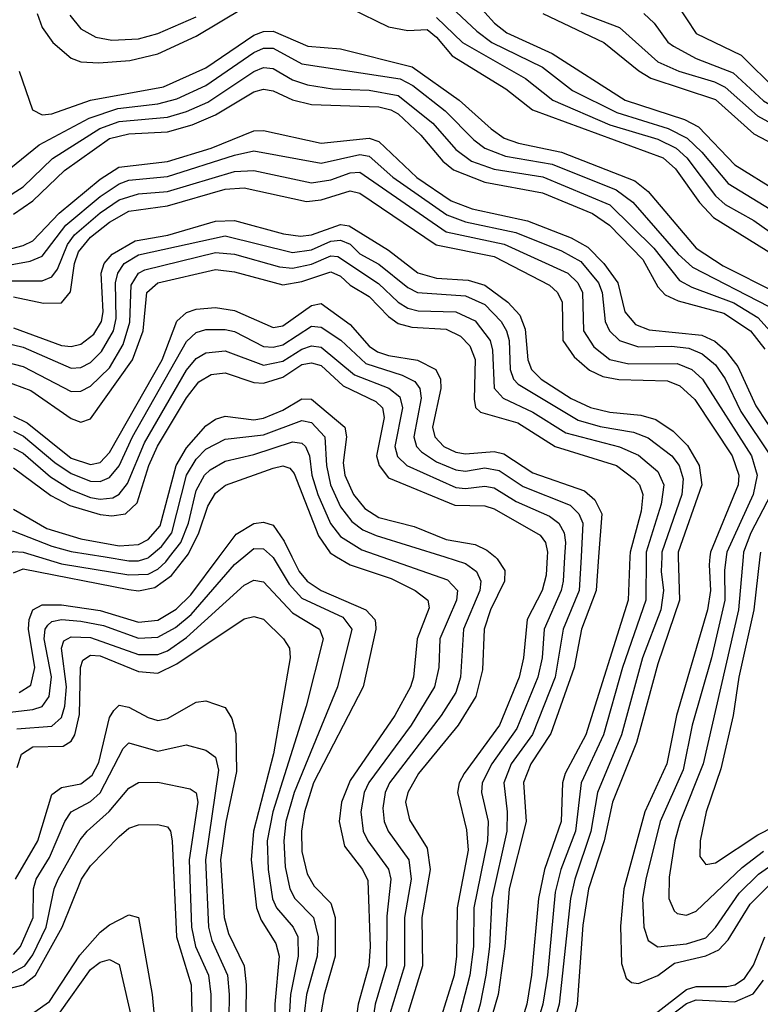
# Model space of a CAD drawing. Header units: inches. Extents: x 501365 to 657855, y 482276 to 547543.
# Tile 474 of 656: x 573023 to 574563, y 529070 to 531117. Entities that reach past the tile are written whole.
import ezdxf

# ---------------------------------------------------------------- set-up
doc = ezdxf.new("R2010")
doc.units = ezdxf.units.IN
doc.header["$MEASUREMENT"] = 0
doc.layers.add('A5572', color=7, linetype='Continuous')
doc.layers.add('A5573', color=7, linetype='Continuous')

msp = doc.modelspace()

# ---------------------------------------------------------------- linework, layer by layer
at = {"layer": 'A5572', "color": 5}
for points, elevation in [([(572984.9, 529675.1), (573050, 529682.5), (573070, 529688.9), (573084.3, 529710), (573089, 529750.9), (573073.6, 529830), (573075.8, 529850), (573081.7, 529858.3), (573090, 529865.6), (573110, 529869.7), (573150, 529866.3), (573197.2, 529857.2), (573270, 529830.9), (573310, 529833.2), (573346.7, 529853.3), (573379.7, 529880.3), (573470, 529984.2), (573489, 530000)], 3360), ([(573010, 529967.2), (573030, 529975.1), (573250, 529932.5), (573270.3, 529929.7), (573303.8, 529936.2), (573338.5, 529961.5), (573368.8, 530000)], 3420), ([(573021.9, 529718.1), (573046.4, 529733.6), (573054.5, 529770), (573041.5, 529850), (573042.7, 529870), (573050.1, 529889.9), (573070, 529900.4), (573110, 529900.6), (573190, 529888.9), (573270, 529864.4), (573310, 529868.5), (573348.4, 529891.6), (573378.7, 529921.3), (573437.7, 530000)], 3380), ([(573062.3, 530000), (573110, 529985.7), (573250, 529962.7), (573290, 529964.3), (573310, 529974.5), (573326.9, 529990), (573334.7, 530000)], 3440), ([(573201, 530000), (573250, 529992.1), (573270, 529992.2), (573290, 529998.4), (573291.9, 530000)], 3460), ([(573548.8, 530000), (573550, 529998.9), (573583.3, 529943.3), (573610, 529914.4), (573695.1, 529875.1), (573713.4, 529850), (573683.8, 529730), (573593.8, 529510), (573576.4, 529450), (573572, 529410), (573575.3, 529355.3), (573584.6, 529310), (573595, 529290), (573633.7, 529250), (573643.9, 529210), (573641.4, 529170), (573619.2, 529090), (573614.2, 529050)], 3360), ([(573589.1, 530000), (573604, 529970), (573620.6, 529950), (573650, 529930.4), (573742.5, 529890), (573761.7, 529870), (573762.7, 529862.7), (573763.6, 529850), (573736.9, 529730), (573634, 529530), (573615.2, 529470), (573608.9, 529430), (573610, 529387.2), (573620.9, 529340.9), (573635.4, 529315.4), (573670, 529279.7), (573679.1, 529250), (573678.8, 529170), (573655.8, 529090), (573649.5, 529050)], 3380), ([(573682.1, 530000), (573710, 529983.4), (573795.2, 529955.2), (573845.4, 529930), (573871.6, 529910), (573874.5, 529894.5), (573849.4, 529829.4), (573841.9, 529750), (573835.5, 529730), (573803.1, 529670), (573710, 529535.2), (573692.3, 529490), (573687.4, 529450), (573698.3, 529398.3), (573735.8, 529350), (573746.9, 529326.9), (573751.9, 529190), (573748.7, 529150), (573726.6, 529070), (573718.5, 529010)], 3420), ([(573776.2, 530000), (573912.3, 529952.3), (573933.2, 529930), (573931.1, 529910), (573896.9, 529830), (573894.7, 529770), (573885.9, 529730), (573836.8, 529650), (573749.1, 529530.9), (573739.6, 529510), (573732.1, 529470), (573737.1, 529430), (573746.7, 529410), (573790, 529350.6), (573794.6, 529330), (573786.7, 529253.3), (573785.9, 529150), (573762.4, 529070), (573753.1, 529010)], 3440), ([(573907, 530000), (573950, 529986.6), (573972.9, 529970), (573981.7, 529950), (573980, 529930), (573946, 529850), (573939.6, 529750), (573930, 529718.2), (573899.7, 529670), (573792.3, 529530), (573783.3, 529510), (573777.8, 529477.8), (573780.9, 529450), (573789, 529430), (573832.3, 529370), (573837.2, 529330), (573823.4, 529250), (573823.3, 529150), (573792.6, 529050)], 3460), ([(574011.6, 530000), (574016.2, 529996.2), (574031.9, 529971.9), (574031, 529950), (574002.4, 529890), (573989.2, 529850), (573985.1, 529765.1), (573971.4, 529710), (573934.8, 529650), (573852.1, 529550), (573829.8, 529510), (573825.4, 529490), (573833.4, 529453.4), (573870, 529394.6), (573876.9, 529350), (573859.5, 529250), (573860.3, 529150), (573817.7, 529010)], 3480), ([(574119.9, 530000), (574118, 529962), (574109.4, 529930), (574078, 529870), (574070.8, 529790), (574061.8, 529750), (574021, 529650), (573947, 529550), (573937.2, 529530), (573933.7, 529510), (573952.3, 529432.3), (573955.9, 529390), (573932.9, 529270), (573931.2, 529170), (573926.2, 529130), (573882.9, 528990)], 3520), ([(574156.2, 530000), (574153.3, 529950), (574149.1, 529930), (574113.5, 529850), (574109.5, 529790), (574100.6, 529750), (574056.7, 529643.3), (574004.7, 529570), (573984.8, 529530), (573983.2, 529510), (573997, 529450), (573995.5, 529410), (573967.1, 529270), (573966.5, 529190), (573959.2, 529130), (573912, 528948)], 3540), ([(574190.3, 530000), (574186.4, 529930), (574152.9, 529850), (574136.3, 529750), (574089.1, 529630.9), (574045.1, 529570), (574029.6, 529530), (574036.7, 529470), (574036.1, 529430), (574004.5, 529290), (574000.1, 529190), (573992.1, 529130), (573980.6, 529070), (573940.4, 528930)], 3560), ([(574226.8, 530000), (574221.7, 529930), (574191.6, 529850), (574175.8, 529770), (574127.3, 529632.7), (574085.6, 529570), (574070.9, 529530.9), (574076, 529450), (574040.9, 529310), (574031.9, 529190), (574017.8, 529090), (573966.6, 528913.4)], 3580), ([(574292, 530000), (574288.6, 529910), (574200, 529630), (574157.6, 529550), (574151.8, 529530), (574149, 529450), (574114.4, 529350), (574101.7, 529290), (574087.6, 529130), (574077.8, 529070), (574034.4, 528930)], 3620), ([(574325.7, 530000), (574325.2, 529910), (574276.5, 529770), (574237.4, 529630), (574190.6, 529530), (574178.8, 529430), (574148.6, 529350), (574136.8, 529303.2), (574120.5, 529130), (574110.7, 529070), (574087.4, 528990)], 3640), ([(574358.2, 530000), (574357.1, 529970), (574361.9, 529930), (574356.1, 529890), (574318.3, 529790), (574274.6, 529630), (574224.4, 529510), (574210.8, 529429.2), (574177.2, 529330), (574168.2, 529290), (574145.1, 529070), (574126.9, 529006.9)], 3660), ([(574392.4, 530000), (574395.1, 529910), (574350, 529777.5), (574305.6, 529614.4), (574255.8, 529490), (574238.6, 529410), (574205.9, 529310), (574194.2, 529234.2), (574182, 529070), (574164.5, 528995.5)], 3680), ([(574458.4, 530000), (574456.6, 529983.4), (574459.6, 529930), (574453.4, 529890), (574388.8, 529670), (574368.9, 529570), (574322.9, 529470), (574279.3, 529310), (574272.1, 529232.1), (574274.7, 529154.7), (574284, 529124), (574295.3, 529115.3), (574310, 529113.3), (574350, 529129.8), (574384.7, 529155.3), (574450, 529170.4), (574476.7, 529183.3), (574496.1, 529203.9), (574542.3, 529277.7), (574582.1, 529317.9)], 3720), ([(574492.1, 530000), (574488.5, 529971.5), (574489.7, 529910), (574461.6, 529790), (574421.2, 529650), (574402.6, 529557.4), (574354.6, 529450), (574324.9, 529330), (574318.4, 529290), (574320.8, 529230), (574330, 529202.3), (574350, 529189.3), (574410, 529195.2), (574450, 529208.1), (574470, 529229.4), (574519.4, 529300.6), (574559.7, 529340.3), (574610, 529375.9)], 3740), ([(574527.5, 530000), (574517.5, 529890), (574444.3, 529570), (574396.7, 529450), (574385.2, 529410), (574373.8, 529333.8), (574373.2, 529290), (574384.2, 529264.1), (574390, 529258.8), (574410, 529255.1), (574430, 529263.4), (574525.6, 529354.4), (574570, 529388.3)], 3760), ([(574562.4, 530000), (574549.4, 529890), (574518.5, 529750), (574506.5, 529670), (574480.8, 529559.2), (574450.8, 529470), (574438, 529410), (574437.3, 529377.3), (574450, 529360.4), (574470, 529363.6), (574558.2, 529421.8), (574690, 529489.4)], 3780), ([(573017.3, 529642.7), (573090, 529648), (573110, 529665.8), (573117.1, 529690), (573120.1, 529730), (573109.6, 529810), (573114.6, 529825.4), (573130, 529834), (573170, 529832.8), (573270, 529797.2), (573310, 529797.2), (573330, 529805.1), (573370, 529832.2), (573490, 529941), (573510, 529951.4), (573530, 529948), (573590, 529883.8), (573646.5, 529850), (573654.1, 529830), (573618.5, 529690), (573549.1, 529470), (573537.9, 529410), (573539.5, 529350), (573548.7, 529288.7), (573557, 529270), (573591.5, 529230), (573601.4, 529210), (573602.3, 529170), (573585.8, 529090), (573582.9, 529030)], 3340), ([(573017.9, 529562.1), (573027, 529590), (573050, 529604.9), (573113.3, 529606.7), (573130, 529616.8), (573137.5, 529630), (573147.5, 529672.5), (573149.6, 529770.4), (573154.3, 529785.7), (573170, 529795.5), (573190, 529794.5), (573270, 529761.7), (573310, 529758.5), (573350, 529778), (573490, 529871.6), (573510, 529876.3), (573530, 529870.5), (573571.6, 529830), (573583.7, 529810), (573585.5, 529790), (573550.5, 529590.5), (573509.3, 529430), (573504.3, 529370), (573515.3, 529270), (573524.8, 529244.7), (573555.9, 529195.9), (573562.6, 529170), (573553.5, 529070), (573553.9, 529010)], 3320), ([(573014.3, 529330), (573061, 529410), (573090, 529506.1), (573110, 529520.9), (573150, 529528.3), (573173.5, 529546.5), (573187.4, 529572.6), (573210, 529666), (573219, 529681), (573230, 529691.8), (573250, 529687.3), (573290, 529665.8), (573310, 529660.2), (573330, 529663.8), (573390, 529698), (573410, 529700.8), (573450, 529687), (573464.3, 529664.3), (573472.6, 529632.6), (573473.9, 529553.9), (573451.5, 529448.5), (573440.4, 529370), (573448.3, 529250), (573456.9, 529216.9), (573489.6, 529150), (573493.9, 529110), (573492.2, 528990)], 3280), ([(573010, 529173.6), (573024.8, 529190), (573051, 529250), (573051.9, 529310), (573057.4, 529330), (573084.9, 529375.1), (573116.6, 529450), (573130, 529470.1), (573170, 529491.5), (573190.6, 529509.4), (573238.2, 529601.8), (573250, 529613.3), (573310, 529596.2), (573369.1, 529609.1), (573410, 529597.9), (573430, 529583.7), (573436.3, 529556.3), (573409.1, 529370), (573415.4, 529230), (573422.6, 529202.6), (573454.8, 529130), (573458.7, 529090), (573457.3, 528990)], 3260), ([(573005.3, 529134.7), (573033.5, 529150), (573050, 529172.9), (573077.7, 529230), (573094.6, 529310), (573103.1, 529330), (573148.6, 529411.4), (573163.6, 529430), (573209.1, 529470.9), (573250, 529519), (573270, 529531.2), (573310, 529531.8), (573377.7, 529517.7), (573389.7, 529509.7), (573393.2, 529490), (573375.7, 529370), (573380.5, 529230), (573388.6, 529190), (573415.6, 529130), (573420.1, 529090), (573420.9, 528990)], 3240), ([(572952.2, 529090), (573030, 529110.4), (573056.1, 529130), (573111.2, 529230), (573151.6, 529330), (573170, 529357.8), (573230, 529418.7), (573250, 529435.9), (573270, 529443.1), (573310, 529443.6), (573330, 529439), (573336.9, 529430), (573340.1, 529410), (573348.7, 529210), (573379.8, 529110), (573382.5, 528990)], 3220), ([(573019.9, 529030), (573084.7, 529075.3), (573147.8, 529172.2), (573190, 529219.5), (573210, 529235.2), (573250, 529255.7), (573270, 529250.1), (573298.4, 529090), (573309.5, 528970)], 3180), ([(574344.6, 529050), (574410, 529100.7), (574430, 529106.6), (574493.4, 529106.6), (574510, 529110), (574530, 529123.3), (574548.9, 529151.1), (574572.6, 529210)], 3680), ([(573106.9, 529053.1), (573170, 529142), (573190, 529157), (573210, 529163.1), (573230, 529152.6), (573276.4, 528950)], 3160), ([(574375.2, 529044.8), (574410, 529071.7), (574430, 529079.2), (574510, 529074.8), (574548.4, 529091.6), (574570, 529119.9)], 3660)]:
    msp.add_lwpolyline(points, dxfattribs=dict(at, elevation=elevation))
at = {"layer": 'A5573', "color": 5}
for points, elevation in [([(574190, 531131.7), (574270, 531101.2), (574350, 531029.6), (574393.7, 531010), (574467.9, 530987.9), (574490, 530977.2), (574557.2, 530917.2), (574670, 530855.9), (574739.9, 530779.9), (574850, 530686.2), (574890, 530663.1), (574910, 530664.1), (574930, 530688.6), (574975.1, 530770), (575016.3, 530830), (575104.1, 530915.9), (575195.3, 531110), (575310, 531202.2)], 4040), ([(573950, 531177), (574010.3, 531110.3), (574036.2, 531090), (574130, 531047.3), (574282.4, 530950), (574405.2, 530910), (574434.4, 530894.4), (574510, 530815.5), (574599.9, 530759.9)], 3980), ([(573910, 531153.3), (573973.5, 531093.5), (574004.8, 531070), (574110, 531018.6), (574172.5, 530970), (574264.6, 530924.6), (574371.3, 530891.3), (574411.1, 530871.1), (574441.9, 530841.9), (574496.4, 530776.4), (574583.6, 530723.6)], 3960), ([(574111.2, 531130), (574237.7, 531070), (574310.7, 531010.7), (574335.6, 530995.6), (574470, 530951), (574550, 530880.2), (574644.7, 530830), (574716.3, 530750), (574890, 530592.5), (574910, 530581.3), (574930, 530592.5), (574944.3, 530615.7), (574976.6, 530710), (575024.6, 530795.4), (575050.7, 530829.3), (575106.7, 530873.3), (575133.6, 530906.4), (575170.7, 530989.3), (575223.8, 531090), (575330, 531164)], 4020), ([(574389.8, 531149.8), (574430, 531088.5), (574523.2, 531043.2), (574597.7, 530970), (574704.4, 530904.4), (574830, 530805.3), (574870, 530786.2), (574890, 530785.6), (574910, 530794.6), (574930, 530813.9), (574982.8, 530877.2), (575053.9, 530946.1), (575069.2, 530970.8), (575091.7, 531028.3), (575150, 531145.2)], 4080), ([(573059.6, 531130), (573070, 531100.9), (573092, 531070), (573130, 531037.1), (573150, 531029.8), (573187.3, 531027.3), (573252.3, 531032.3), (573310, 531046.1), (573390, 531083.2), (573490, 531142.7)], 3920), ([(573127, 531127), (573150, 531098.6), (573181.3, 531081.3), (573214.8, 531074.8), (573270, 531077.6), (573310, 531088.9), (573390, 531123)], 3940), ([(573710, 531141), (573790, 531102.7), (573830, 531095.1), (573870, 531096.6), (573890, 531081.2), (573922, 531042), (574033.7, 530973.7), (574089.6, 530929.6), (574361, 530830), (574387, 530807), (574437, 530737), (574465.9, 530705.9), (574630, 530604.3)], 3920), ([(574321.2, 531130), (574342.6, 531110), (574370.6, 531070.6), (574382.3, 531062.3), (574430, 531036.3), (574506.9, 531006.9), (574570, 530948.6), (574690, 530879.4), (574770, 530802.6), (574810, 530771.5), (574870, 530733.9), (574890, 530730.6), (574910, 530737.8), (574930, 530757.5), (574996.4, 530850), (575078.1, 530930), (575090.9, 530950), (575113.6, 531010), (575171.5, 531128.5)], 4060), ([(573890, 531122), (573943.8, 531070), (574075.1, 530995.1), (574132, 530950), (574250, 530898.6), (574350, 530868.8), (574388.4, 530850), (574410.2, 530830), (574470, 530751.1), (574490, 530733.3), (574550, 530699.5), (574675.8, 530610)], 3940), ([(573021.5, 531010), (573049.5, 530929.5), (573070, 530919.1), (573090, 530921.2), (573170.1, 530949.9), (573322.1, 530977.9), (573410, 531017.1), (573510, 531085.3), (573530, 531092.9), (573550, 531093.4), (573622.3, 531062.3), (573690, 531057), (573839.4, 531019.4), (573936.8, 530950), (574003.2, 530890), (574030.8, 530870.8), (574060.2, 530860.2), (574150, 530841.6), (574302.2, 530782.2), (574330, 530759.8), (574430, 530642.4), (574485.6, 530605.6), (574596.1, 530550)], 3880), ([(572990, 530797.5), (573063.2, 530856.8), (573167.3, 530912.7), (573227.3, 530932.7), (573310, 530942.5), (573350, 530952.5), (573410, 530980.6), (573510, 531049.3), (573530, 531058.2), (573550, 531058.3), (573610, 531025.3), (573814.4, 530994.4), (573840.3, 530980.3), (573907.7, 530927.7), (573967.3, 530867.3), (573990.5, 530850), (574033.2, 530833.2), (574130, 530816.8), (574263.4, 530763.4), (574297.8, 530737.8), (574392.5, 530630), (574422.4, 530602.4), (574581, 530521)], 3860), ([(572990, 530743.9), (573029.9, 530770), (573091.5, 530828.5), (573189.4, 530890.7), (573230, 530905.9), (573330, 530914.8), (573370, 530926.5), (573414, 530946), (573510, 531009.6), (573530, 531017.9), (573550, 531016.1), (573590, 530992.2), (573621.8, 530981.8), (573673.8, 530973.8), (573750, 530970.4), (573810, 530959.3), (573882.4, 530902.4), (573930, 530847.6), (573962.8, 530822.8), (574010, 530806.4), (574110.8, 530790.8), (574250, 530732), (574341.9, 530641.9), (574395, 530575), (574420.8, 530560.8), (574508.3, 530528.3), (574558.2, 530498.2), (574595.8, 530455.9)], 3840), ([(573010, 530713.1), (573050, 530740.8), (573116.3, 530803.7), (573210, 530870.3), (573250, 530879.8), (573330, 530883.8), (573381.6, 530898.4), (573430, 530919.1), (573510, 530967.2), (573530, 530972.5), (573550, 530969.1), (573590.3, 530950.3), (573630, 530941.2), (573770, 530936.1), (573794.7, 530930), (573810, 530921.3), (573857.3, 530877.3), (573903, 530823), (573924.9, 530804.9), (573990, 530779.2), (574110, 530757.3), (574214.2, 530714.2), (574249.8, 530689.8), (574318.7, 530618.7), (574350, 530561.9), (574365.1, 530545.1), (574392.6, 530532.6), (574487.1, 530507.1), (574542.9, 530470), (574572.4, 530432.4)], 3820), ([(572930, 530621.5), (573030, 530647.7), (573050, 530657.7), (573105.3, 530714.7), (573190, 530785.7), (573229.4, 530810.6), (573330, 530822.6), (573420.8, 530850), (573510, 530886.3), (573530, 530887), (573650, 530860.4), (573750, 530870.7), (573770, 530864.3), (573849.1, 530789.1), (573920.4, 530740.4), (573964.1, 530724.1), (574079.2, 530699.2), (574170, 530663.5), (574204.4, 530644.4), (574237.8, 530610), (574267.2, 530570), (574281.2, 530510), (574303.3, 530483.3), (574332.2, 530472.2), (574441.3, 530461.3), (574468.6, 530448.6), (574490, 530430), (574516.1, 530396.1), (574554, 530314), (574622.7, 530210)], 3780), ([(572950, 530597.5), (573045, 530615), (573070, 530625.3), (573118.7, 530690), (573190, 530749.7), (573230, 530776.1), (573250, 530783.4), (573330, 530791.3), (573470, 530835.8), (573510, 530844.4), (573650, 530818.6), (573730, 530836.8), (573750, 530833.6), (573799.2, 530790), (573911.2, 530711.2), (573950, 530696.6), (574054.4, 530674.4), (574150, 530636.8), (574190, 530614.6), (574227, 530570), (574234.4, 530550), (574240.3, 530490), (574249.8, 530470), (574270, 530449.8), (574310, 530436.7), (574378.2, 530438.2), (574414.2, 530434.2), (574442.5, 530422.5), (574470, 530399.2), (574490.2, 530370.2), (574522.8, 530302.8), (574584.6, 530210)], 3760), ([(572990, 530574.2), (573070, 530574.2), (573090, 530582.4), (573101.3, 530598.7), (573122.7, 530650), (573136.9, 530670), (573190, 530715.3), (573230, 530742.7), (573270, 530755.1), (573330, 530760.2), (573470, 530801.3), (573510, 530803.6), (573630, 530778.2), (573670, 530784.3), (573710, 530798.9), (573730, 530799.9), (573910, 530676.4), (574030.3, 530650.3), (574162.7, 530590), (574183.6, 530570), (574193.4, 530550), (574195.2, 530470), (574216.8, 530436.8), (574250, 530410.5), (574290, 530401.3), (574390, 530402.6), (574420.6, 530390), (574443.1, 530370), (574544.6, 530210), (574556.3, 530170), (574548.6, 530130), (574493.4, 530010), (574492.1, 530000)], 3740), ([(573010, 530541), (573072.5, 530527.5), (573110, 530528.2), (573128.8, 530551.2), (573137.2, 530610), (573145.5, 530634.5), (573170, 530664.9), (573210, 530696), (573250, 530719), (573330, 530729.9), (573450, 530765), (573490, 530767.3), (573619.1, 530739.1), (573650, 530742.4), (573710, 530761.2), (573730, 530756.5), (573889.4, 530649.4), (574010, 530624.9), (574125, 530565), (574141.6, 530550), (574151.2, 530530), (574152.7, 530450), (574176.2, 530416.2), (574208.2, 530388.2), (574235.6, 530375.6), (574268.7, 530368.7), (574370, 530366), (574395.6, 530355.6), (574427.2, 530327.2), (574504.9, 530210), (574518.7, 530170), (574517.4, 530150), (574459.5, 530010), (574458.4, 530000)], 3720), ([(573010, 530476.2), (573110, 530439.6), (573130, 530437.6), (573150, 530442.3), (573176.9, 530463.1), (573193, 530490), (573196.5, 530510), (573192.4, 530590), (573198.9, 530610), (573215, 530630), (573262.9, 530657.1), (573330.9, 530669.1), (573430, 530698.5), (573470, 530699.9), (573571.8, 530671.8), (573606.9, 530666.9), (573630, 530670), (573690, 530691.6), (573708.4, 530688.4), (573790, 530637.8), (573850.7, 530590.7), (573890, 530579.9), (573955.7, 530575.7), (573990, 530565.1), (574038.3, 530530), (574063.1, 530503.1), (574074, 530474), (574079.5, 530410), (574087.6, 530390), (574107.5, 530370), (574170, 530329.6), (574210, 530310.8), (574250, 530301.2), (574314.9, 530294.9), (574346, 530286), (574381.9, 530261.9), (574411.6, 530231.6), (574436.1, 530190), (574441.7, 530150), (574392.1, 530010), (574392.4, 530000)], 3680), ([(572990, 530445.7), (573030, 530436.1), (573130, 530392.8), (573150, 530393.9), (573170, 530404.2), (573192.9, 530427.1), (573217.8, 530470), (573223.8, 530496.1), (573222.3, 530570), (573226.7, 530590), (573240.3, 530610), (573270, 530628.1), (573450, 530668), (573590, 530633.2), (573630, 530638.6), (573670, 530656.6), (573690, 530658.7), (573710, 530650.4), (573730, 530630.5), (573770, 530609.2), (573830, 530560.4), (573850, 530550), (573950, 530543.2), (573990, 530524.9), (574024.3, 530490), (574035.6, 530470), (574041, 530450), (574043.3, 530390), (574049.6, 530370), (574059.4, 530359.4), (574184.3, 530284.3), (574230, 530271), (574299.3, 530259.3), (574330, 530247.7), (574379.4, 530210), (574394.3, 530190), (574402.7, 530162.7), (574400, 530130), (574358.6, 530010), (574358.2, 530000)], 3660), ([(572990, 530406.5), (573030, 530396.4), (573130, 530344.1), (573150, 530344.5), (573170, 530355), (573210, 530393.2), (573238.4, 530441.6), (573251.8, 530488.2), (573254.9, 530565.1), (573270, 530590), (573283.1, 530596.9), (573430, 530632.9), (573470, 530630), (573563.2, 530603.2), (573590, 530600.5), (573630, 530608.6), (573670, 530626.4), (573684.8, 530624.8), (573768.8, 530568.8), (573810, 530529.6), (573830, 530517.2), (573851.6, 530511.6), (573930, 530510), (573970, 530490.8), (574001.4, 530450), (574006.5, 530430), (574010, 530351.2), (574028.1, 530330), (574090, 530301.3), (574158.4, 530258.4), (574270, 530228.7), (574310, 530211.9), (574350, 530178), (574362.8, 530150), (574356.8, 530110), (574325.7, 530010), (574325.7, 530000)], 3640), ([(572990, 530366.7), (573045.9, 530345.9), (573130, 530288), (573150, 530280.1), (573170, 530286.9), (573257.6, 530410), (573279.5, 530470), (573287.2, 530550), (573310, 530569.8), (573430, 530598), (573470, 530593.2), (573570, 530565.8), (573610, 530572.5), (573670, 530592.9), (573690, 530584.2), (573710, 530565.3), (573750, 530541.7), (573790, 530500), (573810, 530485.7), (573838.2, 530478.2), (573910, 530473.5), (573939.5, 530459.5), (573959, 530439), (573970.5, 530410.5), (573967.9, 530327.9), (573970.8, 530310.8), (573981.2, 530301.2), (574058.7, 530278.7), (574136.6, 530230), (574264.3, 530190), (574301.8, 530161.8), (574312.1, 530150), (574319.1, 530130), (574315.4, 530095.4), (574292.4, 530010), (574292, 530000)], 3620), ([(573010, 530293), (573038.7, 530278.7), (573130, 530205.3), (573170, 530192), (573190, 530196.5), (573210, 530216.9), (573319.2, 530410), (573350, 530490.1), (573370, 530508.7), (573390, 530515.3), (573430, 530518.6), (573470, 530512.6), (573550, 530477.4), (573570, 530480.7), (573630, 530522.7), (573650, 530527.3), (573710, 530483.2), (573750, 530438.6), (573766.9, 530426.9), (573790, 530418.9), (573850, 530409.4), (573888.7, 530390), (573897.8, 530370), (573898.6, 530350), (573881.7, 530270), (573886.3, 530250), (573904.8, 530230), (573930, 530217.8), (573950, 530214.2), (574010, 530219.4), (574030, 530214.5), (574090, 530174.9), (574197.3, 530137.3), (574219, 530119), (574233.5, 530090), (574226.8, 530000)], 3580), ([(573010, 530261.8), (573031.2, 530251.2), (573096.2, 530196.2), (573130, 530173.6), (573170, 530157.4), (573190, 530156.6), (573210, 530165), (573230, 530189.4), (573257.6, 530250), (573370, 530447.8), (573390, 530467), (573410, 530472.9), (573450, 530473.3), (573470, 530468.9), (573530, 530438), (573550, 530436.3), (573570, 530441.4), (573630, 530479.9), (573650, 530478.2), (573690.8, 530450.8), (573742.6, 530402.6), (573818.1, 530378.1), (573844.7, 530364.7), (573855.4, 530350), (573857.8, 530330), (573842.6, 530250), (573848.1, 530230), (573858.6, 530218.6), (573890, 530198), (573930, 530181), (573950, 530178.7), (573990, 530185.2), (574020, 530180), (574070, 530146.4), (574167.5, 530107.5), (574185.8, 530090), (574194.3, 530070), (574190.3, 530000)], 3560), ([(573010, 530226.5), (573030, 530215.8), (573086.7, 530166.7), (573130, 530139.3), (573170, 530123.8), (573190, 530120.1), (573216.8, 530123.2), (573230, 530130.6), (573247.1, 530152.9), (573282.4, 530237.6), (573370, 530388.6), (573390, 530412.9), (573410, 530424.5), (573450, 530428.4), (573530, 530398.7), (573570, 530407.2), (573610, 530432.2), (573630, 530439.3), (573650, 530436.3), (573719, 530379), (573790.9, 530350.9), (573813.2, 530333.2), (573819.3, 530310), (573803.2, 530230), (573808.7, 530208.7), (573828.2, 530190), (573930, 530144.7), (573950, 530142.5), (573990, 530147.4), (574010, 530143.8), (574055.4, 530115.4), (574124.5, 530084.5), (574144, 530070), (574155.3, 530050), (574158, 530030), (574156.2, 530000)], 3540), ([(573010, 530185.2), (573087.7, 530127.7), (573127.1, 530107.1), (573190, 530088.4), (573214.3, 530085.7), (573242.8, 530090), (573267.1, 530112.9), (573291.5, 530190), (573309.5, 530230.5), (573370, 530331.2), (573395.6, 530364.4), (573420.8, 530379.2), (573450, 530382.6), (573510, 530362.9), (573530, 530361.1), (573570, 530374.2), (573610, 530399.9), (573630, 530404), (573650, 530398.3), (573695.9, 530355.9), (573763.5, 530323.5), (573777.6, 530310), (573780.9, 530290), (573765.3, 530210), (573770.3, 530190), (573790, 530164.5), (573928, 530108), (573990, 530106), (574010, 530099.9), (574105.5, 530045.5), (574116.3, 530030), (574120.4, 530010), (574119.9, 530000)], 3520), ([(573010, 530099.4), (573079.5, 530059.5), (573150, 530037.5), (573230, 530023.4), (573270, 530025.7), (573290, 530036.6), (573315.1, 530064.9), (573348.2, 530190), (573370, 530226.6), (573410, 530272.8), (573430, 530286.6), (573450, 530292.9), (573510, 530285.4), (573530, 530288.6), (573570, 530305), (573610, 530328.5), (573630, 530327.8), (573699.3, 530270), (573702.3, 530250), (573695.4, 530195.4), (573699.3, 530170), (573716.8, 530130), (573740.9, 530100.9), (573770, 530082.3), (573843.3, 530063.3), (573910, 530036.3), (573970, 530026), (573994.2, 530014.2), (574011.6, 530000)], 3480), ([(573291.9, 530000), (573318, 530022), (573339, 530050), (573369.8, 530170), (573390, 530203.4), (573410, 530224.3), (573450, 530245.3), (573530, 530254), (573610, 530283.8), (573630, 530279.3), (573657.8, 530250), (573661.2, 530190), (573669.5, 530150), (573690, 530104.4), (573713.4, 530073.4), (573736.7, 530056.7), (573764.4, 530044.4), (573907, 530000)], 3460), ([(573334.7, 530000), (573358, 530030), (573373.8, 530070), (573390, 530138), (573407.4, 530170), (573418.9, 530181.1), (573450, 530199.5), (573510, 530213), (573590, 530239.1), (573610, 530236.3), (573617.3, 530230), (573625.6, 530210), (573630.2, 530170), (573642.7, 530130), (573669.6, 530069.6), (573690, 530042.3), (573734.6, 530014.6), (573776.2, 530000)], 3440), ([(573368.8, 530000), (573373.7, 530006.3), (573395.5, 530050), (573414.1, 530105.9), (573430, 530133), (573450.8, 530149.2), (573550, 530184.8), (573570, 530189.5), (573584.8, 530184.8), (573593.9, 530173.9), (573644.1, 530044.1), (573668.3, 530008.3), (573682.1, 530000)], 3420), ([(574585.3, 530130), (574543.4, 530050), (574528.5, 530010), (574527.5, 530000)], 3760), ([(573437.7, 530000), (573472.9, 530047.1), (573510, 530069.6), (573530, 530072.5), (573550, 530065.9), (573572.9, 530032.9), (573589.1, 530000)], 3380), ([(572953.6, 530000), (572970, 530041.9), (572990, 530054), (573010, 530053.5), (573090, 530022.1), (573130, 530011.4), (573201, 530000)], 3460), ([(572989.4, 530000), (572990, 530001.4), (573010, 530011.1), (573030, 530009.7), (573062.3, 530000)], 3440), ([(573489, 530000), (573510, 530017.5), (573530, 530017), (573548.8, 530000)], 3360), ([(574563.5, 530010), (574562.4, 530000)], 3780)]:
    msp.add_lwpolyline(points, dxfattribs=dict(at, elevation=elevation))

doc.saveas('drawing.dxf')
